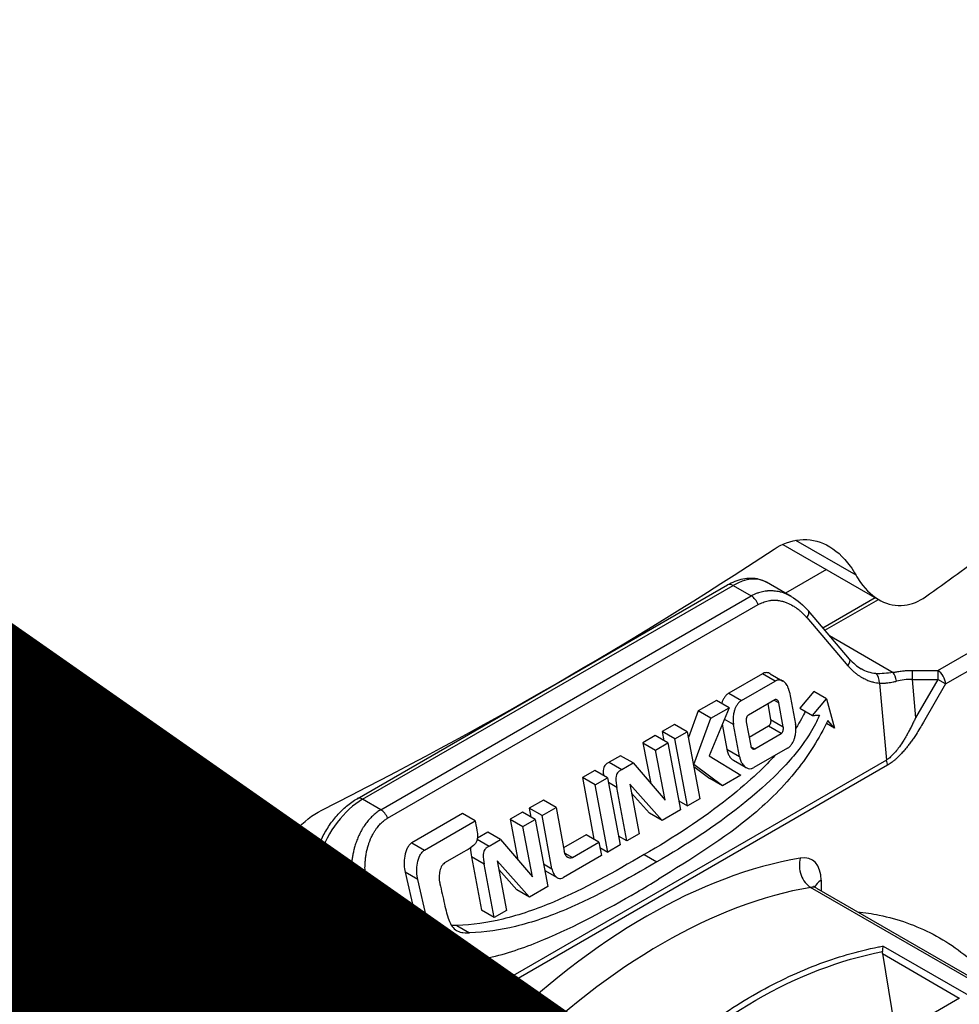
# Model space of a CAD drawing. Header units: millimetres. Extents: x 0 to 7374, y 0 to 4200.
# Tile 601 of 656: x 4861 to 4882, y 1879 to 1901. Entities that reach past the tile are written whole.
import ezdxf

# ---------------------------------------------------------------- set-up
doc = ezdxf.new("R2010")
doc.units = ezdxf.units.MM
doc.header["$LTSCALE"] = 0.2
doc.layers.add('01_Object Line', color=4, linetype='Continuous')
doc.layers.add('07_Special Line2', color=76, linetype='Continuous')

# ---------------------------------------------------------------- blocks, each defined once
blk = doc.blocks.new('A$C90bc888d')
for p, q in [((374.804, 69.881), (376.157, 69.1)), ((374.514, 69.789), (376.679, 68.54)), ((375.499, 69.221), (374.577, 68.689)), ((364.931, 64.061), (373.27, 68.876)), ((365.056, 64.049), (373.395, 68.864)), ((373.395, 68.864), (373.806, 68.626)), ((374.706, 68.614), (374.145, 68.938)), ((365.467, 63.812), (373.806, 68.626)), ((374.308, 68.533), (374.307, 68.533)), ((374.566, 68.682), (374.563, 68.681)), ((375.416, 67.91), (376.593, 68.589)), ((375.464, 67.853), (376.666, 68.547)), ((378.002, 66.951), (380.822, 68.579)), ((365.62, 63.621), (373.959, 68.436)), ((375.055, 68.139), (375.982, 67.056)), ((376.019, 67.205), (375.092, 68.288)), ((378.179, 66.645), (380.999, 68.273)), ((375.566, 67.734), (377.002, 66.905)), ((374.056, 66.875), (373.297, 66.437)), ((374.341, 66.71), (374.056, 66.875)), ((374.232, 66.876), (374.517, 66.711)), ((376.113, 66.922), (376.113, 66.922)), ((377.427, 66.951), (378.002, 66.951)), ((377.427, 66.747), (377.504, 65.884)), ((377.427, 66.747), (378.002, 66.747)), ((378.002, 66.747), (377.504, 65.884)), ((378.002, 66.951), (378.002, 66.747)), ((378.179, 66.645), (378.002, 66.747)), ((373.583, 66.272), (374.341, 66.71)), ((376.694, 66.664), (376.849, 64.931)), ((378.179, 66.645), (377.681, 65.782)), ((373.297, 66.437), (373.583, 66.272)), ((374.667, 66.458), (374.801, 65.741)), ((375.21, 66.475), (374.901, 66.096)), ((375.187, 65.931), (375.495, 66.31)), ((375.495, 66.31), (375.21, 66.475)), ((375.495, 66.31), (375.68, 65.648)), ((373.02, 66.276), (372.609, 66.04)), ((373.305, 66.111), (372.857, 65.027)), ((372.895, 65.875), (373.305, 66.111)), ((373.305, 66.111), (373.02, 66.276)), ((374.335, 66.287), (373.741, 65.944)), ((374.175, 66.194), (374.241, 65.841)), ((374.32, 66.278), (374.425, 66.218)), ((374.526, 65.676), (374.425, 66.218)), ((374.901, 66.096), (375.187, 65.931)), ((372.609, 66.04), (372.389, 65.438)), ((372.512, 64.831), (372.895, 65.875)), ((372.895, 65.875), (372.609, 66.04)), ((372.079, 65.733), (371.801, 65.573)), ((372.364, 65.568), (372.079, 65.733)), ((373.15, 65.736), (373.255, 65.178)), ((373.406, 65.73), (373.198, 65.85)), ((373.54, 65.013), (373.406, 65.73)), ((373.692, 65.795), (373.793, 65.253)), ((374.192, 65.692), (373.758, 65.442)), ((374.478, 65.527), (374.192, 65.692)), ((374.241, 65.841), (374.526, 65.676)), ((375.68, 65.648), (375.496, 65.755)), ((375.68, 65.648), (375.528, 65.82)), ((371.643, 65.481), (371.367, 65.322)), ((371.928, 65.316), (371.643, 65.481)), ((372.087, 65.408), (371.801, 65.573)), ((371.801, 65.573), (371.84, 65.367)), ((372.087, 65.408), (372.364, 65.568)), ((372.364, 65.568), (372.647, 64.057)), ((373.883, 65.184), (374.478, 65.527)), ((371.367, 65.322), (371.653, 65.157)), ((371.367, 65.322), (371.541, 64.405)), ((371.653, 65.157), (371.928, 65.316)), ((371.928, 65.316), (372.213, 63.807)), ((372.37, 63.897), (372.087, 65.408)), ((373.799, 65.232), (373.883, 65.184)), ((374.624, 65.199), (373.866, 64.761)), ((370.86, 65.029), (370.609, 64.885)), ((371.146, 64.865), (370.86, 65.029)), ((371.867, 64.025), (371.653, 65.157)), ((372.857, 65.027), (373.569, 64.59)), ((373.255, 65.178), (373.54, 65.013)), ((376.849, 64.931), (366.011, 58.673)), ((376.872, 64.815), (366.034, 58.558)), ((370.609, 64.885), (370.895, 64.72)), ((370.895, 64.72), (371.146, 64.865)), ((371.146, 64.865), (371.867, 64.025)), ((372.512, 64.831), (372.501, 64.837)), ((372.511, 64.786), (372.873, 64.518)), ((373.159, 64.353), (372.512, 64.831)), ((373.404, 64.925), (373.69, 64.76)), ((370.282, 64.696), (370.005, 64.536)), ((370.291, 64.371), (370.005, 64.536)), ((370.005, 64.536), (370.265, 63.146)), ((370.568, 64.531), (370.282, 64.696)), ((370.291, 64.371), (370.568, 64.531)), ((370.568, 64.531), (370.851, 63.02)), ((373.569, 64.59), (373.159, 64.353)), ((370.574, 62.86), (370.291, 64.371)), ((370.778, 64.312), (370.588, 64.422)), ((371.006, 63.109), (370.778, 64.312)), ((371.07, 64.385), (371.281, 63.268)), ((371.798, 63.567), (371.07, 64.385)), ((373.159, 64.353), (372.873, 64.518)), ((371.107, 64.187), (371.513, 63.732)), ((365.467, 63.812), (365.056, 64.049)), ((369.126, 64.028), (368.809, 63.845)), ((369.095, 63.68), (369.411, 63.863)), ((369.411, 63.863), (369.126, 64.028)), ((369.411, 63.863), (369.596, 62.877)), ((372.175, 64.01), (372.37, 63.897)), ((372.647, 64.057), (372.37, 63.897)), ((367.303, 63.724), (366.167, 63.068)), ((367.588, 63.559), (367.303, 63.724)), ((368.656, 63.757), (368.381, 63.598)), ((368.941, 63.592), (368.656, 63.757)), ((369.095, 63.68), (368.809, 63.845)), ((368.809, 63.845), (368.846, 63.647)), ((369.318, 62.485), (369.095, 63.68)), ((371.798, 63.567), (371.513, 63.732)), ((372.213, 63.807), (371.798, 63.567)), ((366.452, 62.903), (367.588, 63.559)), ((368.381, 63.598), (368.666, 63.433)), ((368.381, 63.598), (368.554, 62.681)), ((368.666, 63.433), (368.941, 63.592)), ((368.88, 62.301), (368.666, 63.433)), ((368.941, 63.592), (369.226, 62.082)), ((367.873, 63.305), (367.64, 63.17)), ((368.159, 63.14), (367.873, 63.305)), ((370.091, 63.246), (369.582, 62.952)), ((370.377, 63.081), (370.091, 63.246)), ((371.006, 63.109), (370.813, 63.22)), ((371.281, 63.268), (371.006, 63.109)), ((364.923, 63.115), (364.922, 63.114)), ((366.167, 63.068), (366.452, 62.903)), ((367.637, 63.151), (367.908, 62.995)), ((367.908, 62.995), (368.159, 63.14)), ((368.159, 63.14), (368.88, 62.301)), ((369.778, 62.736), (370.377, 63.081)), ((370.377, 63.081), (370.433, 62.779)), ((370.851, 63.02), (370.574, 62.86)), ((363.603, 61.606), (364.018, 62.871)), ((363.681, 61.522), (364.095, 62.787)), ((364.095, 62.787), (364.8, 62.38)), ((367.337, 62.863), (366.903, 62.613)), ((367.792, 62.588), (367.506, 62.753)), ((367.506, 62.753), (367.733, 61.55)), ((370.433, 62.779), (369.577, 62.285)), ((369.608, 62.834), (369.778, 62.736)), ((370.399, 62.96), (370.574, 62.86)), ((371.395, 62.801), (371.68, 62.636)), ((368.019, 61.385), (367.792, 62.588)), ((368.083, 62.661), (368.294, 61.544)), ((368.811, 61.842), (368.083, 62.661)), ((369.13, 62.594), (369.318, 62.485)), ((363.905, 62.527), (362.913, 61.954)), ((364.8, 62.38), (364.899, 60.818)), ((365.212, 60.838), (365.114, 62.4)), ((366.301, 62.241), (366.015, 62.406)), ((366.015, 62.406), (366.214, 61.52)), ((368.12, 62.463), (368.526, 62.007)), ((369.158, 62.445), (369.436, 62.285)), ((366.5, 61.355), (366.301, 62.241)), ((375.378, 62.224), (375.378, 61.985)), ((368.811, 61.842), (368.526, 62.007)), ((369.226, 62.082), (368.811, 61.842)), ((385.183, 56.267), (375.142, 62.064)), ((375.274, 62.044), (385.315, 56.247)), ((363.681, 61.522), (364.899, 60.818)), ((366.5, 61.355), (366.214, 61.52)), ((366.214, 61.52), (366.355, 60.89)), ((368.019, 61.385), (367.733, 61.55)), ((368.294, 61.544), (368.019, 61.385)), ((366.641, 60.725), (366.5, 61.355)), ((367.179, 61.204), (367.465, 61.039)), ((366.355, 60.89), (366.641, 60.725)), ((362.706, 60.487), (363.04, 60.68)), ((362.743, 60.594), (362.915, 60.693)), ((364.63, 59.762), (363.04, 60.68)), ((366.562, 60.545), (366.848, 60.38)), ((376.024, 60.567), (376.024, 60.567)), ((376.756, 60.571), (377.034, 58.901)), ((376.756, 60.571), (378.487, 59.571)), ((376.775, 60.743), (384.696, 56.17)), ((366.011, 58.673), (365.01, 59.918)), ((364.551, 59.185), (364.551, 59.517)), ((373.001, 56.404), (378.491, 59.573)), ((373.517, 59.436), (373.517, 59.436))]:
    blk.add_line(p, q)
for centre, major_axis, ratio, start_param, end_param in [((292.752, 80.598), (-121.628, 0), 0.57735, 6.028188, 8.59307), ((292.752, 76.483), (-122.5, 0), 0.57735, 0, 3.141593), ((292.752, 70.845), (122.5, 0), 0.57735, 3.141593, 6.283185), ((292.752, 110.894), (108.392, 0), 0.57735, 5.431301, 5.564273), ((292.752, 108.445), (109.462, 0), 0.57735, 5.601204, 5.621893), ((373.395, 67.639), (0.75, 1.299), 0.57735, 0, 0.785398), ((373.395, 68.659), (-0.125, 0.217), 0.57735, 5.497787, 6.283185), ((373.806, 68.422), (0.125, -0.217), 0.577351, 1.309111, 2.356259), ((374.902, 68.125), (0.19, 0.163), 0.412143, 5.236867, 6.283209), ((374.902, 68.125), (0.19, 0.163), 0.412143, 0.000024, 0.000822), ((375.829, 67.043), (0.19, 0.163), 0.412142, 5.236756, 6.283152), ((376.541, 66.651), (-0.01, -0.25), 0.61156, 1.650672, 2.742798), ((377.002, 66.701), (0.054, -0.244), 0.292702, 1.532805, 2.493355), ((377.376, 66.253), (0.83, 0.024), 0.594917, 1.492379, 1.92458), ((377.427, 66.747), (0, -0.25), 0.000087, 3.75686, 4.712275), ((378.002, 66.747), (0.125, -0.217), 0.57735, 0.785398, 2.356194), ((376.544, 67.783), (-0.615, -1.065), 0.57735, 0.659641, 0.659943), ((376.544, 67.783), (0.625, 1.083), 0.57735, 3.826701, 3.826886), ((376.696, 64.917), (-0.125, 0.217), 0.577257, 3.926786, 4.450442), ((365.056, 62.824), (0.75, 1.299), 0.57735, 0.785398, 1.919862), ((365.056, 63.845), (-0.125, 0.217), 0.57735, 5.497787, 6.283185), ((365.467, 63.608), (-0.125, 0.217), 0.577349, 4.450702, 5.497847), ((364.255, 62.793), (-0.238, 0.078), 0.279258, 0, 0.925705), ((374.671, 61.816), (0.5, 0.866), 0.57735, 5.497787, 6.727446), ((371.453, 49.494), (7.3, 12.644), 0.57735, 0.444261, 1.126535), ((375.261, 62.517), (0.083, -0.493), 0.737238, 4.166242, 5.737039), ((364.961, 62.386), (0.25, 0.016), 0.020244, 0.908964, 2.266805), ((363.45, 82.002), (1.957, -21.912), 0.788675, 0.350888, 0.382454), ((375.731, 62.02), (-0.5, 0), 0.57735, 5.497787, 6.102954), ((371.807, 49.289), (7.05, 12.211), 0.57735, 0.444261, 1.126535), ((375.024, 61.611), (0.25, 0.433), 0.57735, 0, 0.444261), ((363.04, 61.497), (0.5, 0.866), 0.57735, 3.926991, 5.061455), ((363.841, 61.528), (-0.238, 0.078), 0.279258, 0, 0.925705), ((365.059, 60.825), (0.249, 0.016), 0.020242, 0.908859, 2.266795), ((363.04, 60.476), (-0.125, 0.217), 0.57735, 5.497787, 6.283185), ((376.827, 60.611), (0.0293, 0.0971), 0.680497, 1.710788, 2.198035), ((376.755, 60.653), (0.018, 0.105), 0.082913, 4.382777, 5.756837), ((364.857, 59.905), (0.212, -0.133), 0.42629, 1.05879, 2.151033), ((364.63, 59.558), (-0.208, 0.138), 0.762225, 4.221046, 5.181613), ((364.551, 59.313), (0.25, 0), 0.816507, 0.615605, 1.571012), ((365.514, 59.404), (0.759, -0.054), 0.641079, 2.766891, 3.199107)]:
    blk.add_ellipse(centre, major_axis=major_axis, ratio=ratio, start_param=start_param, end_param=end_param)
for points, knots in [([(374.319, 69.681), (374.497, 69.798), (374.696, 69.875), (375.107, 69.914), (375.317, 69.869), (375.692, 69.677), (375.879, 69.512), (376.077, 69.235), (376.118, 69.169), (376.157, 69.1)], [-0.3475, -0.3475, -0.3475, -0.3475, -0.2673239, -0.2673239, -0.1817467, -0.1817467, -0.0908734, -0.0908734, -0.0646507, -0.0646507, -0.0646507, -0.0646507]), ([(373.27, 68.876), (373.327, 68.908), (373.384, 68.936), (373.5, 68.982), (373.559, 69), (373.679, 69.024), (373.739, 69.031), (373.86, 69.029), (373.92, 69.022), (374.037, 68.991), (374.093, 68.968), (374.145, 68.938)], [1.5707963, 1.5707963, 1.5707963, 1.5707963, 1.727876, 1.727876, 1.8849556, 1.8849556, 2.0420352, 2.0420352, 2.1991149, 2.1991149, 2.3561945, 2.3561945, 2.3561945, 2.3561945]), ([(376.157, 69.1), (376.19, 69.041), (376.225, 68.985), (376.395, 68.745), (376.556, 68.602), (376.883, 68.433), (377.068, 68.394), (377.418, 68.436), (377.584, 68.506), (377.73, 68.609)], [0.6759502, 0.6759502, 0.6759502, 0.6759502, 0.6983124, 0.6983124, 0.7769896, 0.7769896, 0.8531913, 0.8531913, 0.9219806, 0.9219806, 0.9219806, 0.9219806]), ([(374.703, 68.614), (374.69, 68.621), (374.676, 68.629), (374.642, 68.647), (374.621, 68.657), (374.576, 68.676), (374.553, 68.685), (374.51, 68.7), (374.491, 68.705), (374.471, 68.711), (374.464, 68.713), (374.456, 68.715), (374.426, 68.722), (374.404, 68.727), (374.362, 68.734), (374.342, 68.736), (374.304, 68.74), (374.286, 68.741), (374.253, 68.742), (374.237, 68.742), (374.21, 68.741), (374.197, 68.74), (374.176, 68.739), (374.167, 68.738), (374.153, 68.737), (374.147, 68.736), (374.143, 68.736), (374.127, 68.734), (374.109, 68.731), (374.071, 68.725), (374.051, 68.721), (374.009, 68.711), (373.989, 68.705), (373.946, 68.691), (373.925, 68.683), (373.881, 68.665), (373.858, 68.654), (373.826, 68.637), (373.816, 68.632), (373.806, 68.626)], [0.3212654, 0.3212654, 0.3212654, 0.3212654, 0.3597443, 0.3597443, 0.4120331, 0.4120331, 0.4623172, 0.4623172, 0.5, 0.5, 0.5, 0.5107856, 0.5107856, 0.54325, 0.54325, 0.5769613, 0.5769613, 0.6117875, 0.6117875, 0.6476993, 0.6476993, 0.6838129, 0.6838129, 0.7198528, 0.7198528, 0.75, 0.75, 0.75, 0.7995699, 0.7995699, 0.8496774, 0.8496774, 0.8951975, 0.8951975, 0.9394602, 0.9394602, 0.9820184, 0.9820184, 0.9999894, 0.9999894, 0.9999894, 0.9999894]), ([(373.959, 68.436), (373.968, 68.44), (373.978, 68.444), (373.988, 68.448), (374.006, 68.456), (374.025, 68.464), (374.046, 68.472), (374.062, 68.479), (374.08, 68.485), (374.097, 68.491), (374.117, 68.498), (374.137, 68.504), (374.156, 68.51), (374.176, 68.515), (374.196, 68.52), (374.217, 68.524), (374.225, 68.525), (374.233, 68.527), (374.238, 68.527), (374.247, 68.529), (374.255, 68.53), (374.264, 68.531), (374.274, 68.532), (374.285, 68.532), (374.297, 68.533), (374.309, 68.533), (374.323, 68.533), (374.338, 68.533), (374.353, 68.532), (374.369, 68.531), (374.387, 68.529), (374.394, 68.529), (374.401, 68.528), (374.406, 68.527), (374.442, 68.522), (374.475, 68.515), (374.509, 68.506), (374.517, 68.504), (374.525, 68.501), (374.534, 68.499), (374.558, 68.491), (374.582, 68.483), (374.606, 68.473), (374.653, 68.454), (374.698, 68.432), (374.743, 68.406), (374.766, 68.392), (374.79, 68.377), (374.81, 68.364), (374.821, 68.356), (374.831, 68.349), (374.841, 68.341), (374.852, 68.333), (374.865, 68.323), (374.879, 68.312), (374.892, 68.301), (374.907, 68.288), (374.924, 68.273), (374.929, 68.269), (374.934, 68.264), (374.939, 68.259), (374.954, 68.244), (374.968, 68.231), (374.981, 68.218), (374.994, 68.205), (375.005, 68.193), (375.016, 68.182), (375.026, 68.171), (375.035, 68.161), (375.043, 68.152), (375.047, 68.147), (375.051, 68.143), (375.055, 68.139)], [0, 0, 0, 0, 0.029267, 0.029267, 0.029267, 0.08246, 0.08246, 0.08246, 0.125, 0.125, 0.125, 0.175993, 0.175993, 0.175993, 0.22942, 0.22942, 0.22942, 0.25, 0.25, 0.25, 0.283049, 0.283049, 0.283049, 0.316023, 0.316023, 0.316023, 0.348703, 0.348703, 0.348703, 0.380527, 0.380527, 0.380527, 0.392857, 0.392857, 0.392857, 0.478232, 0.478232, 0.478232, 0.5, 0.5, 0.5, 0.562869, 0.562869, 0.562869, 0.684796, 0.684796, 0.684796, 0.75, 0.75, 0.75, 0.787056, 0.787056, 0.787056, 0.82517, 0.82517, 0.82517, 0.863283, 0.863283, 0.863283, 0.875, 0.875, 0.875, 0.909164, 0.909164, 0.909164, 0.944039, 0.944039, 0.944039, 0.979585, 0.979585, 0.979585, 1, 1, 1, 1]), ([(375.982, 67.056), (375.989, 67.049), (375.996, 67.04), (376.005, 67.029), (376.014, 67.019), (376.025, 67.008), (376.036, 66.996), (376.047, 66.984), (376.06, 66.972), (376.074, 66.958), (376.087, 66.946), (376.101, 66.932), (376.117, 66.918), (376.133, 66.905), (376.149, 66.891), (376.167, 66.878), (376.173, 66.873), (376.179, 66.869), (376.184, 66.865), (376.205, 66.849), (376.224, 66.836), (376.241, 66.825), (376.26, 66.812), (376.278, 66.802), (376.294, 66.792), (376.311, 66.783), (376.326, 66.775), (376.339, 66.768), (376.353, 66.761), (376.365, 66.755), (376.376, 66.75), (376.379, 66.748), (376.382, 66.747), (376.386, 66.745), (376.416, 66.732), (376.447, 66.719), (376.477, 66.709), (376.506, 66.699), (376.534, 66.691), (376.557, 66.686), (376.602, 66.675), (376.643, 66.668), (376.684, 66.665), (376.687, 66.665), (376.691, 66.665), (376.694, 66.664)], [0.0000001, 0.0000001, 0.0000001, 0.0000001, 0.0498883, 0.0498883, 0.0498883, 0.0999162, 0.0999162, 0.0999162, 0.146822, 0.146822, 0.146822, 0.1923634, 0.1923634, 0.1923634, 0.2359766, 0.2359766, 0.2359766, 0.25, 0.25, 0.25, 0.3058897, 0.3058897, 0.3058897, 0.3647772, 0.3647772, 0.3647772, 0.424418, 0.424418, 0.424418, 0.4838904, 0.4838904, 0.4838904, 0.5, 0.5, 0.5, 0.6291562, 0.6291562, 0.6291562, 0.75, 0.75, 0.75, 0.9818984, 0.9818984, 0.9818984, 0.9999999, 0.9999999, 0.9999999, 0.9999999]), ([(374.232, 66.876), (374.231, 66.876), (374.231, 66.876), (374.231, 66.877), (374.222, 66.881), (374.214, 66.885), (374.207, 66.888), (374.2, 66.891), (374.194, 66.893), (374.188, 66.894), (374.179, 66.897), (374.171, 66.898), (374.162, 66.899), (374.15, 66.9), (374.139, 66.9), (374.127, 66.899), (374.108, 66.897), (374.089, 66.891), (374.071, 66.882), (374.066, 66.88), (374.061, 66.877), (374.056, 66.875)], [-0.02239743, -0.02239743, -0.02239743, -0.02239743, -0.02228925, -0.02228925, -0.02228925, -0.01962356, -0.01962356, -0.01962356, -0.01735969, -0.01735969, -0.01735969, -0.01397056, -0.01397056, -0.01397056, -0.00954288, -0.00954288, -0.00954288, -0.00208486, -0.00208486, -0.00208486, 0, 0, 0, 0]), ([(377.002, 66.905), (377.008, 66.907), (377.016, 66.908), (377.035, 66.912), (377.046, 66.915), (377.072, 66.92), (377.086, 66.922), (377.118, 66.928), (377.136, 66.93), (377.172, 66.935), (377.191, 66.938), (377.211, 66.94), (377.24, 66.943), (377.267, 66.945), (377.321, 66.949), (377.347, 66.95), (377.391, 66.951), (377.41, 66.951), (377.427, 66.951)], [-0.9999997, -0.9999997, -0.9999997, -0.9999997, -0.8955322, -0.8955322, -0.7918104, -0.7918104, -0.6893215, -0.6893215, -0.590331, -0.590331, -0.5, -0.5, -0.5, -0.3273347, -0.3273347, -0.1441245, -0.1441245, 0, 0, 0, 0]), ([(374.667, 66.458), (374.662, 66.482), (374.656, 66.505), (374.649, 66.528), (374.648, 66.531), (374.647, 66.535), (374.646, 66.538), (374.641, 66.551), (374.636, 66.563), (374.632, 66.573), (374.627, 66.583), (374.623, 66.592), (374.618, 66.6), (374.616, 66.605), (374.614, 66.608), (374.612, 66.612), (374.602, 66.628), (374.591, 66.644), (374.58, 66.657), (374.57, 66.669), (374.56, 66.679), (374.55, 66.688), (374.547, 66.691), (374.544, 66.693), (374.541, 66.695), (374.532, 66.702), (374.524, 66.707), (374.516, 66.712), (374.508, 66.716), (374.5, 66.72), (374.493, 66.723), (374.486, 66.726), (374.48, 66.728), (374.474, 66.729), (374.465, 66.732), (374.456, 66.733), (374.448, 66.734), (374.436, 66.735), (374.425, 66.735), (374.413, 66.734), (374.394, 66.732), (374.375, 66.726), (374.356, 66.717), (374.351, 66.715), (374.346, 66.712), (374.341, 66.71)], [-0.04234261, -0.04234261, -0.04234261, -0.04234261, -0.03858126, -0.03858126, -0.03858126, -0.03799601, -0.03799601, -0.03799601, -0.03586692, -0.03586692, -0.03586692, -0.03394505, -0.03394505, -0.03394505, -0.03300494, -0.03300494, -0.03300494, -0.02900283, -0.02900283, -0.02900283, -0.02575442, -0.02575442, -0.02575442, -0.02482609, -0.02482609, -0.02482609, -0.02228925, -0.02228925, -0.02228925, -0.01962356, -0.01962356, -0.01962356, -0.01735969, -0.01735969, -0.01735969, -0.01397056, -0.01397056, -0.01397056, -0.00954288, -0.00954288, -0.00954288, -0.00208486, -0.00208486, -0.00208486, 0, 0, 0, 0]), ([(376.694, 66.664), (376.696, 66.664), (376.699, 66.664), (376.707, 66.664), (376.713, 66.663), (376.728, 66.663), (376.737, 66.663), (376.755, 66.663), (376.763, 66.663), (376.773, 66.663), (376.786, 66.664), (376.799, 66.664), (376.822, 66.666), (376.832, 66.666), (376.849, 66.668), (376.857, 66.668), (376.869, 66.67), (376.873, 66.67), (376.878, 66.671), (376.879, 66.671), (376.88, 66.671), (376.919, 66.675), (376.958, 66.682), (377.024, 66.695), (377.049, 66.701), (377.075, 66.708)], [0.0000005, 0.0000005, 0.0000005, 0.0000005, 0.0661903, 0.0661903, 0.132795, 0.132795, 0.2001699, 0.2001699, 0.25, 0.25, 0.25, 0.3020698, 0.3020698, 0.3556292, 0.3556292, 0.4097345, 0.4097345, 0.4642902, 0.4642902, 0.5, 0.5, 0.5, 0.8030159, 0.8030159, 1, 1, 1, 1]), ([(373.297, 66.437), (373.279, 66.426), (373.261, 66.412), (373.245, 66.397), (373.229, 66.381), (373.214, 66.363), (373.201, 66.343), (373.188, 66.324), (373.177, 66.303), (373.166, 66.281), (373.157, 66.26), (373.149, 66.239), (373.142, 66.218), (373.141, 66.214), (373.14, 66.211), (373.139, 66.208)], [-0.06385685, -0.06385685, -0.06385685, -0.06385685, -0.05598475, -0.05598475, -0.05598475, -0.04802971, -0.04802971, -0.04802971, -0.0402242, -0.0402242, -0.0402242, -0.03309375, -0.03309375, -0.03309375, -0.03201247, -0.03201247, -0.03201247, -0.03201247]), ([(373.583, 66.272), (373.564, 66.261), (373.547, 66.247), (373.531, 66.232), (373.515, 66.216), (373.5, 66.198), (373.487, 66.178), (373.474, 66.159), (373.462, 66.138), (373.452, 66.116), (373.443, 66.095), (373.434, 66.074), (373.427, 66.053), (373.426, 66.049), (373.425, 66.045), (373.424, 66.042), (373.415, 66.012), (373.408, 65.982), (373.403, 65.951), (373.4, 65.93), (373.398, 65.909), (373.397, 65.888), (373.394, 65.851), (373.395, 65.813), (373.399, 65.775), (373.401, 65.76), (373.403, 65.745), (373.406, 65.73)], [-0.06385685, -0.06385685, -0.06385685, -0.06385685, -0.05598475, -0.05598475, -0.05598475, -0.04802971, -0.04802971, -0.04802971, -0.0402242, -0.0402242, -0.0402242, -0.03309375, -0.03309375, -0.03309375, -0.03190061, -0.03190061, -0.03190061, -0.02227465, -0.02227465, -0.02227465, -0.01591741, -0.01591741, -0.01591741, -0.00456715, -0.00456715, -0.00456715, -0.00000044, -0.00000044, -0.00000044, -0.00000044]), ([(374.425, 66.218), (374.424, 66.224), (374.422, 66.23), (374.42, 66.237), (374.417, 66.246), (374.413, 66.254), (374.408, 66.262), (374.405, 66.267), (374.401, 66.273), (374.397, 66.277), (374.395, 66.279), (374.393, 66.281), (374.39, 66.283), (374.387, 66.286), (374.382, 66.289), (374.375, 66.291), (374.369, 66.293), (374.362, 66.294), (374.356, 66.294), (374.349, 66.293), (374.342, 66.291), (374.335, 66.287)], [-0.02473303, -0.02473303, -0.02473303, -0.02473303, -0.02055098, -0.02055098, -0.02055098, -0.0143335, -0.0143335, -0.0143335, -0.00990996, -0.00990996, -0.00990996, -0.00774523, -0.00774523, -0.00774523, -0.00509922, -0.00509922, -0.00509922, -0.00266154, -0.00266154, -0.00266154, 0, 0, 0, 0]), ([(375.338, 65.942), (375.269, 65.771), (375.126, 65.472), (374.64, 64.881), (374.276, 64.461), (372.987, 63.438), (372.333, 63.013), (371.68, 62.636)], [-1.368678, -1.368678, -1.368678, -1.368678, -0.601235, -0.601235, -0.27695, -0.27695, 0, 0, 0, 0]), ([(373.741, 65.944), (373.736, 65.941), (373.731, 65.938), (373.727, 65.933), (373.723, 65.929), (373.719, 65.924), (373.715, 65.919), (373.711, 65.912), (373.707, 65.905), (373.704, 65.897), (373.701, 65.891), (373.699, 65.886), (373.698, 65.88), (373.694, 65.867), (373.691, 65.852), (373.69, 65.838), (373.689, 65.824), (373.689, 65.809), (373.692, 65.795)], [-0.01747663, -0.01747663, -0.01747663, -0.01747663, -0.01541475, -0.01541475, -0.01541475, -0.01325937, -0.01325937, -0.01325937, -0.01056183, -0.01056183, -0.01056183, -0.00871668, -0.00871668, -0.00871668, -0.00432599, -0.00432599, -0.00432599, -0.0000001, -0.0000001, -0.0000001, -0.0000001]), ([(375.187, 65.931), (375.215, 65.935), (375.244, 65.939), (375.3, 65.943), (375.322, 65.944), (375.338, 65.942)], [-0.01302095, -0.01302095, -0.01302095, -0.01302095, -0.00643559, -0.00643559, 0, 0, 0, 0]), ([(377.504, 65.884), (377.504, 65.884), (377.504, 65.884), (377.493, 65.86), (377.48, 65.833), (377.453, 65.777), (377.439, 65.748), (377.409, 65.688), (377.394, 65.657), (377.373, 65.618), (377.369, 65.61), (377.365, 65.602), (377.351, 65.576), (377.337, 65.55), (377.309, 65.499), (377.295, 65.474), (377.266, 65.425), (377.252, 65.401), (377.229, 65.363), (377.219, 65.348), (377.21, 65.334), (377.179, 65.286), (377.147, 65.24), (377.087, 65.16), (377.059, 65.125), (377.001, 65.06), (376.971, 65.03), (376.914, 64.978), (376.886, 64.956), (376.855, 64.935), (376.852, 64.933), (376.849, 64.931)], [0, 0, 0, 0, 0.0000016, 0.0000016, 0.0808396, 0.0808396, 0.1586359, 0.1586359, 0.2326962, 0.2326962, 0.25, 0.25, 0.25, 0.3066168, 0.3066168, 0.3710108, 0.3710108, 0.4436359, 0.4436359, 0.5, 0.5, 0.5, 0.6447276, 0.6447276, 0.762799, 0.762799, 0.8813995, 0.8813995, 0.9883137, 0.9883137, 1, 1, 1, 1]), ([(375.528, 65.82), (375.332, 65.413), (375.098, 65.046), (374.535, 64.335), (374.205, 64.008), (373.192, 63.153), (372.441, 62.692), (371.715, 62.249)], [-0.6222004, -0.6222004, -0.6222004, -0.6222004, -0.4750837, -0.4750837, -0.3111073, -0.3111073, 0, 0, 0, 0]), ([(374.241, 65.841), (374.243, 65.83), (374.244, 65.818), (374.243, 65.807), (374.243, 65.789), (374.24, 65.772), (374.235, 65.756), (374.232, 65.748), (374.229, 65.74), (374.226, 65.732), (374.223, 65.727), (374.22, 65.722), (374.217, 65.717), (374.214, 65.712), (374.21, 65.707), (374.205, 65.703), (374.201, 65.699), (374.197, 65.695), (374.192, 65.692)], [0.00000095, 0.00000095, 0.00000095, 0.00000095, 0.00346538, 0.00346538, 0.00346538, 0.0087273, 0.0087273, 0.0087273, 0.0114234, 0.0114234, 0.0114234, 0.01326414, 0.01326414, 0.01326414, 0.01541675, 0.01541675, 0.01541675, 0.01747607, 0.01747607, 0.01747607, 0.01747607]), ([(374.478, 65.527), (374.482, 65.53), (374.487, 65.534), (374.491, 65.538), (374.495, 65.542), (374.499, 65.547), (374.503, 65.552), (374.507, 65.559), (374.511, 65.567), (374.515, 65.574), (374.517, 65.58), (374.519, 65.585), (374.521, 65.591), (374.525, 65.604), (374.528, 65.619), (374.529, 65.633), (374.53, 65.648), (374.529, 65.662), (374.526, 65.676)], [-0.01747617, -0.01747617, -0.01747617, -0.01747617, -0.01541445, -0.01541445, -0.01541445, -0.01325923, -0.01325923, -0.01325923, -0.01056188, -0.01056188, -0.01056188, -0.00871687, -0.00871687, -0.00871687, -0.00432608, -0.00432608, -0.00432608, -0.00000095, -0.00000095, -0.00000095, -0.00000095]), ([(374.624, 65.199), (374.643, 65.21), (374.66, 65.223), (374.676, 65.239), (374.692, 65.255), (374.707, 65.273), (374.72, 65.293), (374.733, 65.312), (374.745, 65.333), (374.755, 65.355), (374.764, 65.375), (374.773, 65.397), (374.78, 65.418), (374.781, 65.422), (374.782, 65.425), (374.783, 65.429), (374.792, 65.458), (374.799, 65.489), (374.804, 65.52), (374.807, 65.541), (374.809, 65.562), (374.811, 65.583), (374.813, 65.62), (374.812, 65.658), (374.808, 65.696), (374.806, 65.711), (374.804, 65.726), (374.801, 65.741)], [-0.06385511, -0.06385511, -0.06385511, -0.06385511, -0.05598344, -0.05598344, -0.05598344, -0.04802885, -0.04802885, -0.04802885, -0.04022601, -0.04022601, -0.04022601, -0.03309374, -0.03309374, -0.03309374, -0.03190039, -0.03190039, -0.03190039, -0.02227049, -0.02227049, -0.02227049, -0.01591724, -0.01591724, -0.01591724, -0.00456801, -0.00456801, -0.00456801, -0.00000033, -0.00000033, -0.00000033, -0.00000033]), ([(377.681, 65.782), (377.654, 65.735), (377.627, 65.689), (377.601, 65.646), (377.572, 65.598), (377.543, 65.552), (377.515, 65.509), (377.495, 65.478), (377.475, 65.449), (377.456, 65.42), (377.436, 65.392), (377.417, 65.365), (377.399, 65.339), (377.379, 65.312), (377.359, 65.285), (377.34, 65.261), (377.332, 65.25), (377.324, 65.24), (377.314, 65.228), (377.292, 65.199), (377.267, 65.169), (377.243, 65.141), (377.217, 65.112), (377.192, 65.083), (377.166, 65.057), (377.145, 65.035), (377.124, 65.014), (377.102, 64.993), (377.099, 64.99), (377.095, 64.987), (377.091, 64.983), (377.075, 64.968), (377.06, 64.955), (377.046, 64.942), (377.03, 64.928), (377.014, 64.915), (377, 64.904), (376.983, 64.891), (376.968, 64.879), (376.954, 64.869), (376.936, 64.856), (376.921, 64.846), (376.907, 64.837), (376.894, 64.828), (376.882, 64.821), (376.872, 64.815)], [-0.9999999, -0.9999999, -0.9999999, -0.9999999, -0.8969935, -0.8969935, -0.8969935, -0.7838206, -0.7838206, -0.7838206, -0.702847, -0.702847, -0.702847, -0.6227814, -0.6227814, -0.6227814, -0.5367717, -0.5367717, -0.5367717, -0.5, -0.5, -0.5, -0.4142875, -0.4142875, -0.4142875, -0.3240654, -0.3240654, -0.3240654, -0.25, -0.25, -0.25, -0.2403773, -0.2403773, -0.2403773, -0.2020373, -0.2020373, -0.2020373, -0.1601289, -0.1601289, -0.1601289, -0.1119675, -0.1119675, -0.1119675, -0.0544214, -0.0544214, -0.0544214, -0.0000001, -0.0000001, -0.0000001, -0.0000001]), ([(373.793, 65.253), (373.796, 65.24), (373.8, 65.227), (373.811, 65.207), (373.816, 65.199), (373.827, 65.189), (373.833, 65.184), (373.848, 65.178), (373.856, 65.177), (373.87, 65.178), (373.877, 65.18), (373.883, 65.184)], [-0.02076591, -0.02076591, -0.02076591, -0.02076591, -0.01373833, -0.01373833, -0.00873695, -0.00873695, -0.00538488, -0.00538488, -0.00269422, -0.00269422, 0, 0, 0, 0]), ([(374.336, 65.033), (374.139, 64.815), (373.807, 64.48), (372.701, 63.603), (372.047, 63.178), (371.395, 62.801)], [-0.5156747, -0.5156747, -0.5156747, -0.5156747, -0.2769503, -0.2769503, 0, 0, 0, 0]), ([(373.255, 65.178), (373.26, 65.15), (373.267, 65.121), (373.289, 65.06), (373.303, 65.035), (373.33, 64.99), (373.351, 64.965), (373.385, 64.937), (373.395, 64.93), (373.404, 64.925)], [-0.03396188, -0.03396188, -0.03396188, -0.03396188, -0.03165124, -0.03165124, -0.02865907, -0.02865907, -0.02352668, -0.02352668, -0.02136335, -0.02136335, -0.02136335, -0.02136335]), ([(373.54, 65.013), (373.546, 64.985), (373.553, 64.956), (373.575, 64.895), (373.588, 64.87), (373.616, 64.825), (373.637, 64.8), (373.691, 64.755), (373.719, 64.745), (373.759, 64.735), (373.781, 64.734), (373.825, 64.742), (373.846, 64.75), (373.866, 64.761)], [-0.03396207, -0.03396207, -0.03396207, -0.03396207, -0.03165134, -0.03165134, -0.02865904, -0.02865904, -0.02352661, -0.02352661, -0.01693406, -0.01693406, -0.0083587, -0.0083587, 0, 0, 0, 0]), ([(370.609, 64.885), (370.592, 64.875), (370.574, 64.865), (370.542, 64.843), (370.524, 64.829), (370.498, 64.794), (370.49, 64.779), (370.478, 64.747), (370.474, 64.725), (370.472, 64.659), (370.475, 64.62), (370.479, 64.583)], [-0.06850441, -0.06850441, -0.06850441, -0.06850441, -0.05160745, -0.05160745, -0.03644505, -0.03644505, -0.0267152, -0.0267152, -0.01767837, -0.01767837, -0.00890831, -0.00890831, -0.00890831, -0.00890831]), ([(370.895, 64.72), (370.877, 64.71), (370.86, 64.7), (370.828, 64.678), (370.81, 64.664), (370.784, 64.629), (370.776, 64.614), (370.764, 64.582), (370.759, 64.56), (370.757, 64.461), (370.77, 64.371), (370.778, 64.312)], [-0.06850441, -0.06850441, -0.06850441, -0.06850441, -0.05160745, -0.05160745, -0.03644505, -0.03644505, -0.0267152, -0.0267152, -0.01767837, -0.01767837, 0, 0, 0, 0]), ([(364.018, 62.871), (364.05, 62.968), (364.089, 63.065), (364.181, 63.254), (364.234, 63.346), (364.35, 63.522), (364.413, 63.605), (364.549, 63.76), (364.621, 63.831), (364.772, 63.959), (364.85, 64.015), (364.931, 64.061)], [0.436332, 0.436332, 0.436332, 0.436332, 0.663225, 0.663225, 0.890118, 0.890118, 1.117011, 1.117011, 1.343904, 1.343904, 1.570796, 1.570796, 1.570796, 1.570796]), ([(362.872, 61.43), (362.872, 61.521), (362.875, 61.613), (362.908, 62.024), (362.987, 62.342), (363.212, 62.88), (363.367, 63.137), (363.73, 63.543), (363.933, 63.699), (364.135, 63.801)], [-0.6461116, -0.6461116, -0.6461116, -0.6461116, -0.6198889, -0.6198889, -0.5290156, -0.5290156, -0.4434384, -0.4434384, -0.3632623, -0.3632623, -0.3632623, -0.3632623]), ([(365.467, 63.812), (365.438, 63.795), (365.409, 63.776), (365.381, 63.755), (365.353, 63.735), (365.325, 63.712), (365.298, 63.687), (365.272, 63.664), (365.246, 63.639), (365.221, 63.611), (365.196, 63.584), (365.171, 63.556), (365.148, 63.525), (365.125, 63.495), (365.102, 63.464), (365.081, 63.431), (365.075, 63.421), (365.069, 63.412), (365.063, 63.403), (365.058, 63.395), (365.054, 63.387), (365.05, 63.381), (365.042, 63.368), (365.035, 63.355), (365.028, 63.342), (365.021, 63.33), (365.014, 63.317), (365.007, 63.304), (364.991, 63.273), (364.975, 63.24), (364.959, 63.203), (364.945, 63.171), (364.931, 63.136), (364.918, 63.1), (364.905, 63.065), (364.893, 63.029), (364.882, 62.99), (364.878, 62.977), (364.874, 62.963), (364.87, 62.949), (364.867, 62.936), (364.863, 62.922), (364.859, 62.907), (364.856, 62.891), (364.852, 62.875), (364.848, 62.858), (364.845, 62.842), (364.841, 62.826), (364.839, 62.811), (364.832, 62.779), (364.827, 62.749), (364.823, 62.72), (364.819, 62.69), (364.815, 62.662), (364.813, 62.635), (364.81, 62.608), (364.807, 62.582), (364.806, 62.559), (364.804, 62.534), (364.803, 62.511), (364.802, 62.49), (364.801, 62.469), (364.801, 62.45), (364.801, 62.433), (364.8, 62.412), (364.8, 62.394), (364.8, 62.38)], [0, 0, 0, 0, 0.079164, 0.079164, 0.079164, 0.155165, 0.155165, 0.155165, 0.227227, 0.227227, 0.227227, 0.297339, 0.297339, 0.297339, 0.364893, 0.364893, 0.364893, 0.383882, 0.383882, 0.383882, 0.4, 0.4, 0.4, 0.430095, 0.430095, 0.430095, 0.460189, 0.460189, 0.460189, 0.53217, 0.53217, 0.53217, 0.59669, 0.59669, 0.59669, 0.657472, 0.657472, 0.657472, 0.678736, 0.678736, 0.678736, 0.698321, 0.698321, 0.698321, 0.718806, 0.718806, 0.718806, 0.737611, 0.737611, 0.737611, 0.776439, 0.776439, 0.776439, 0.816561, 0.816561, 0.816561, 0.858003, 0.858003, 0.858003, 0.901249, 0.901249, 0.901249, 0.94535, 0.94535, 0.94535, 1, 1, 1, 1]), ([(365.114, 62.4), (365.113, 62.405), (365.113, 62.41), (365.112, 62.432), (365.111, 62.452), (365.11, 62.493), (365.11, 62.515), (365.111, 62.561), (365.112, 62.586), (365.115, 62.637), (365.117, 62.663), (365.123, 62.717), (365.126, 62.745), (365.13, 62.773), (365.135, 62.807), (365.141, 62.839), (365.154, 62.901), (365.162, 62.93), (365.177, 62.987), (365.185, 63.014), (365.202, 63.063), (365.21, 63.086), (365.22, 63.112), (365.222, 63.117), (365.224, 63.122), (365.228, 63.132), (365.232, 63.143), (365.241, 63.164), (365.245, 63.173), (365.257, 63.199), (365.264, 63.215), (365.281, 63.248), (365.29, 63.265), (365.311, 63.301), (365.322, 63.319), (365.346, 63.356), (365.358, 63.375), (365.378, 63.401), (365.383, 63.408), (365.389, 63.416), (365.41, 63.443), (365.432, 63.468), (365.478, 63.515), (365.501, 63.536), (365.548, 63.575), (365.572, 63.591), (365.603, 63.612), (365.612, 63.617), (365.62, 63.621)], [0, 0, 0, 0, 0.016044, 0.016044, 0.066846, 0.066846, 0.115364, 0.115364, 0.162456, 0.162456, 0.207233, 0.207233, 0.25, 0.25, 0.25, 0.304221, 0.304221, 0.362282, 0.362282, 0.42244, 0.42244, 0.484544, 0.484544, 0.5, 0.5, 0.5, 0.542514, 0.542514, 0.573393, 0.573393, 0.617545, 0.617545, 0.658397, 0.658397, 0.698015, 0.698015, 0.735807, 0.735807, 0.75, 0.75, 0.75, 0.823858, 0.823858, 0.89999, 0.89999, 0.973745, 0.973745, 1, 1, 1, 1]), ([(367.588, 63.559), (367.617, 63.423), (367.629, 63.359), (367.641, 63.267), (367.644, 63.223), (367.638, 63.148), (367.632, 63.125), (367.619, 63.089), (367.608, 63.07), (367.584, 63.037), (367.564, 63.015), (367.464, 62.935), (367.401, 62.9), (367.337, 62.863)], [0, 0, 0, 0, 0.0417312, 0.0417312, 0.0752295, 0.0752295, 0.1035656, 0.1035656, 0.1471799, 0.1471799, 0.1845585, 0.1845585, 0.2424641, 0.2424641, 0.2424641, 0.2424641]), ([(366.167, 63.068), (366.145, 63.055), (366.125, 63.038), (366.09, 62.996), (366.074, 62.972), (366.035, 62.895), (366.016, 62.833), (365.994, 62.709), (365.99, 62.648), (365.995, 62.501), (366.004, 62.455), (366.015, 62.406)], [-0.05023231, -0.05023231, -0.05023231, -0.05023231, -0.04430549, -0.04430549, -0.03824077, -0.03824077, -0.0262301, -0.0262301, -0.01536517, -0.01536517, -0.000001, -0.000001, -0.000001, -0.000001]), ([(367.908, 62.995), (367.89, 62.985), (367.873, 62.976), (367.841, 62.954), (367.823, 62.939), (367.797, 62.905), (367.789, 62.89), (367.777, 62.857), (367.772, 62.836), (367.77, 62.737), (367.783, 62.646), (367.792, 62.588)], [-0.06850441, -0.06850441, -0.06850441, -0.06850441, -0.05160745, -0.05160745, -0.03644505, -0.03644505, -0.0267152, -0.0267152, -0.01767837, -0.01767837, 0, 0, 0, 0]), ([(366.301, 62.241), (366.29, 62.291), (366.28, 62.338), (366.276, 62.487), (366.28, 62.549), (366.302, 62.67), (366.321, 62.731), (366.361, 62.809), (366.377, 62.833), (366.412, 62.873), (366.431, 62.89), (366.452, 62.903)], [0.000001, 0.000001, 0.000001, 0.000001, 0.01558416, 0.01558416, 0.02660521, 0.02660521, 0.03801533, 0.03801533, 0.04358248, 0.04358248, 0.04902508, 0.04902508, 0.04902508, 0.04902508]), ([(371.395, 62.801), (370.719, 62.411), (370.051, 62.029), (368.978, 61.575), (368.599, 61.444), (367.872, 61.268), (367.527, 61.216), (367.179, 61.204)], [-0.5667115, -0.5667115, -0.5667115, -0.5667115, -0.2833986, -0.2833986, -0.1324259, -0.1324259, -0.000001, -0.000001, -0.000001, -0.000001]), ([(369.778, 62.736), (369.772, 62.732), (369.765, 62.729), (369.757, 62.727), (369.754, 62.726), (369.751, 62.725), (369.749, 62.724), (369.739, 62.722), (369.73, 62.722), (369.72, 62.723), (369.708, 62.724), (369.695, 62.727), (369.684, 62.733), (369.681, 62.734), (369.679, 62.735), (369.676, 62.737), (369.674, 62.738), (369.671, 62.74), (369.668, 62.743), (369.664, 62.746), (369.659, 62.75), (369.654, 62.755), (369.65, 62.759), (369.646, 62.764), (369.642, 62.77), (369.633, 62.781), (369.625, 62.794), (369.619, 62.807), (369.617, 62.812), (369.614, 62.817), (369.612, 62.822), (369.608, 62.832), (369.604, 62.843), (369.601, 62.854), (369.599, 62.861), (369.598, 62.869), (369.596, 62.877)], [-0.04983195, -0.04983195, -0.04983195, -0.04983195, -0.04335958, -0.04335958, -0.04335958, -0.04077197, -0.04077197, -0.04077197, -0.03254297, -0.03254297, -0.03254297, -0.02203155, -0.02203155, -0.02203155, -0.01971276, -0.01971276, -0.01971276, -0.01733987, -0.01733987, -0.01733987, -0.01436218, -0.01436218, -0.01436218, -0.01200053, -0.01200053, -0.01200053, -0.00736268, -0.00736268, -0.00736268, -0.00575934, -0.00575934, -0.00575934, -0.00235131, -0.00235131, -0.00235131, -0.000001, -0.000001, -0.000001, -0.000001]), ([(366.903, 62.613), (366.888, 62.604), (366.874, 62.592), (366.849, 62.562), (366.838, 62.545), (366.81, 62.49), (366.796, 62.446), (366.781, 62.359), (366.779, 62.316), (366.782, 62.209), (366.793, 62.161), (366.796, 62.146)], [0, 0, 0, 0, 0.00652425, 0.00652425, 0.01322196, 0.01322196, 0.0265522, 0.0265522, 0.03835884, 0.03835884, 0.05615337, 0.05615337, 0.05615337, 0.05615337]), ([(371.68, 62.636), (371.005, 62.246), (370.337, 61.864), (369.264, 61.41), (368.885, 61.279), (368.158, 61.103), (367.813, 61.051), (367.465, 61.039)], [-0.5667115, -0.5667115, -0.5667115, -0.5667115, -0.2833986, -0.2833986, -0.1324259, -0.1324259, -0.000001, -0.000001, -0.000001, -0.000001]), ([(369.318, 62.485), (369.325, 62.447), (369.339, 62.409), (369.369, 62.351), (369.385, 62.328), (369.414, 62.298), (369.432, 62.284), (369.477, 62.267), (369.498, 62.264), (369.539, 62.268), (369.559, 62.274), (369.577, 62.285)], [-0.06013648, -0.06013648, -0.06013648, -0.06013648, -0.03965249, -0.03965249, -0.02521081, -0.02521081, -0.0155236, -0.0155236, -0.0077286, -0.0077286, 0, 0, 0, 0]), ([(375.274, 62.044), (375.261, 62.052), (375.249, 62.061), (375.232, 62.079), (375.227, 62.087), (375.223, 62.094), (375.222, 62.095), (375.222, 62.095)], [2.3561945, 2.3561945, 2.3561945, 2.3561945, 2.5132741, 2.5132741, 2.6703538, 2.6703538, 2.7611041, 2.7611041, 2.7611041, 2.7611041]), ([(366.946, 60.348), (367.293, 60.362), (367.632, 60.413), (368.368, 60.592), (368.76, 60.731), (369.832, 61.178), (370.558, 61.569), (371.228, 61.956)], [-0.5684512, -0.5684512, -0.5684512, -0.5684512, -0.436011, -0.436011, -0.2843235, -0.2843235, 0, 0, 0, 0]), ([(366.9, 61.686), (366.915, 61.621), (366.929, 61.555), (366.973, 61.394), (366.996, 61.335), (367.04, 61.231), (367.067, 61.188), (367.128, 61.118), (367.162, 61.096), (367.234, 61.06), (367.281, 61.05), (367.38, 61.037), (367.443, 61.039), (367.465, 61.039)], [0.000002, 0.000002, 0.000002, 0.000002, 0.0203073, 0.0203073, 0.0505252, 0.0505252, 0.1070908, 0.1070908, 0.183172, 0.183172, 0.3116352, 0.3116352, 0.5463981, 0.5463981, 0.5463981, 0.5463981]), ([(361.75, 59.383), (361.93, 59.468), (362.109, 59.597), (362.434, 59.945), (362.575, 60.172), (362.774, 60.644), (362.842, 60.92), (362.87, 61.274), (362.873, 61.353), (362.872, 61.43)], [0.9441405, 0.9441405, 0.9441405, 0.9441405, 1.0129298, 1.0129298, 1.0891315, 1.0891315, 1.1678086, 1.1678086, 1.1901708, 1.1901708, 1.1901708, 1.1901708]), ([(362.915, 60.693), (362.968, 60.723), (363.023, 60.762), (363.132, 60.854), (363.187, 60.908), (363.292, 61.028), (363.342, 61.093), (363.434, 61.232), (363.475, 61.305), (363.548, 61.455), (363.579, 61.531), (363.603, 61.606)], [1.570796, 1.570796, 1.570796, 1.570796, 1.797689, 1.797689, 2.024582, 2.024582, 2.251475, 2.251475, 2.478368, 2.478368, 2.70526, 2.70526, 2.70526, 2.70526]), ([(376.193, 61.514), (376.362, 61.497), (376.526, 61.472), (376.687, 61.439), (377.112, 61.353), (377.516, 61.208), (377.899, 61.007), (378.29, 60.802), (378.646, 60.54), (378.968, 60.222), (379.155, 60.035), (379.33, 59.832), (379.49, 59.61)], [0.0379984, 0.0379984, 0.0379984, 0.0379984, 0.0625, 0.0625, 0.0625, 0.125, 0.125, 0.125, 0.1875, 0.1875, 0.1875, 0.2238129, 0.2238129, 0.2238129, 0.2238129]), ([(365.01, 59.918), (365.012, 59.923), (365.016, 59.929), (365.021, 59.936), (365.025, 59.944), (365.031, 59.952), (365.037, 59.963), (365.04, 59.968), (365.044, 59.974), (365.047, 59.98), (365.058, 60), (365.068, 60.019), (365.077, 60.038), (365.081, 60.045), (365.084, 60.052), (365.088, 60.061), (365.103, 60.095), (365.117, 60.132), (365.129, 60.167), (365.132, 60.176), (365.134, 60.184), (365.137, 60.193), (365.14, 60.203), (365.144, 60.214), (365.148, 60.228), (365.152, 60.241), (365.156, 60.257), (365.161, 60.274), (365.165, 60.29), (365.17, 60.307), (365.172, 60.317), (365.176, 60.336), (365.179, 60.349), (365.182, 60.363), (365.185, 60.377), (365.188, 60.394), (365.191, 60.412), (365.195, 60.431), (365.198, 60.451), (365.201, 60.473), (365.204, 60.496), (365.207, 60.52), (365.209, 60.546), (365.211, 60.57), (365.213, 60.596), (365.215, 60.624), (365.216, 60.65), (365.217, 60.679), (365.217, 60.708), (365.217, 60.736), (365.216, 60.765), (365.215, 60.796), (365.214, 60.81), (365.213, 60.824), (365.212, 60.838)], [0, 0, 0, 0, 0.056027, 0.056027, 0.056027, 0.112989, 0.112989, 0.112989, 0.142857, 0.142857, 0.142857, 0.245674, 0.245674, 0.245674, 0.285714, 0.285714, 0.285714, 0.428571, 0.428571, 0.428571, 0.464741, 0.464741, 0.464741, 0.501301, 0.501301, 0.501301, 0.53837, 0.53837, 0.53837, 0.571429, 0.571429, 0.571429, 0.633292, 0.633292, 0.633292, 0.695345, 0.695345, 0.695345, 0.756715, 0.756715, 0.756715, 0.817536, 0.817536, 0.817536, 0.873267, 0.873267, 0.873267, 0.926721, 0.926721, 0.926721, 0.977119, 0.977119, 0.977119, 1, 1, 1, 1]), ([(366.355, 60.89), (366.371, 60.819), (366.395, 60.749), (366.452, 60.646), (366.48, 60.609), (366.529, 60.566), (366.545, 60.554), (366.562, 60.545)], [-0.02112435, -0.02112435, -0.02112435, -0.02112435, -0.01365258, -0.01365258, -0.00841077, -0.00841077, -0.00607257, -0.00607257, -0.00607257, -0.00607257]), ([(366.946, 60.348), (366.933, 60.351), (366.908, 60.352), (366.847, 60.378), (366.822, 60.394), (366.766, 60.444), (366.738, 60.481), (366.681, 60.584), (366.656, 60.654), (366.641, 60.725)], [0.00020497, 0.00020497, 0.00020497, 0.00020497, 0.00495596, 0.00495596, 0.00844855, 0.00844855, 0.01371629, 0.01371629, 0.02122775, 0.02122775, 0.02122775, 0.02122775]), ([(371.078, 57.454), (371.294, 57.675), (371.515, 57.887), (371.952, 58.281), (372.168, 58.464), (372.607, 58.812), (372.829, 58.977), (373.278, 59.287), (373.505, 59.432), (373.769, 59.588), (373.804, 59.609), (374.08, 59.768), (374.322, 59.896), (374.798, 60.123), (375.031, 60.223), (375.498, 60.403), (375.732, 60.482), (376.2, 60.618), (376.434, 60.676), (376.703, 60.73), (376.739, 60.736), (376.775, 60.743)], [0.0000001, 0.0000001, 0.0000001, 0.0000001, 0.1250001, 0.1250001, 0.2439214, 0.2439214, 0.3628394, 0.3628394, 0.4817571, 0.4817571, 0.5, 0.5, 0.625, 0.625, 0.7439221, 0.7439221, 0.8628385, 0.8628385, 0.9817512, 0.9817512, 0.9999999, 0.9999999, 0.9999999, 0.9999999]), ([(371.229, 57.427), (372.07, 58.277), (372.975, 58.986), (373.908, 59.524), (374.842, 60.064), (375.805, 60.433), (376.758, 60.618)], [-0.9993651, -0.9993651, -0.9993651, -0.9993651, -0.5, -0.5, -0.5, 0, 0, 0, 0]), ([(364.821, 59.633), (364.826, 59.64), (364.832, 59.647), (364.842, 59.662), (364.848, 59.669), (364.854, 59.678), (364.856, 59.68), (364.859, 59.684), (364.86, 59.686), (364.862, 59.689), (364.863, 59.69), (364.865, 59.694), (364.868, 59.698), (364.875, 59.709), (364.879, 59.715), (364.889, 59.73), (364.895, 59.739), (364.904, 59.752), (364.906, 59.755), (364.909, 59.759), (364.909, 59.759), (364.916, 59.769), (364.922, 59.778), (364.931, 59.793), (364.935, 59.8), (364.949, 59.82), (364.958, 59.834), (364.974, 59.859), (364.981, 59.871), (364.994, 59.891), (364.999, 59.901), (365.006, 59.912), (365.008, 59.915), (365.01, 59.918)], [0.0000007, 0.0000007, 0.0000007, 0.0000007, 0.1067776, 0.1067776, 0.2180706, 0.2180706, 0.25, 0.25, 0.2883185, 0.2883185, 0.3077335, 0.3077335, 0.3651108, 0.3651108, 0.4220562, 0.4220562, 0.477913, 0.477913, 0.4970688, 0.4970688, 0.5, 0.5, 0.5638254, 0.5638254, 0.6106792, 0.6106792, 0.7239731, 0.7239731, 0.8374616, 0.8374616, 0.9501573, 0.9501573, 0.9999755, 0.9999755, 0.9999755, 0.9999755]), ([(364.551, 59.517), (364.551, 59.53), (364.552, 59.544), (364.555, 59.573), (364.557, 59.587), (364.563, 59.616), (364.567, 59.629), (364.571, 59.642), (364.575, 59.654), (364.579, 59.666), (364.588, 59.687), (364.593, 59.697), (364.602, 59.715), (364.606, 59.723), (364.614, 59.737), (364.618, 59.743), (364.624, 59.753), (364.626, 59.757), (364.629, 59.761), (364.629, 59.762), (364.63, 59.762)], [-1, -1, -1, -1, -0.8148415, -0.8148415, -0.6405003, -0.6405003, -0.5, -0.5, -0.5, -0.4096576, -0.4096576, -0.3168156, -0.3168156, -0.2216691, -0.2216691, -0.1259627, -0.1259627, -0.030132, -0.030132, -0.0000021, -0.0000021, -0.0000021, -0.0000021])]:
    blk.add_open_spline(points, degree=3, knots=knots)
for points in [[(374.703, 68.614), (374.847, 68.532), (374.979, 68.42), (375.092, 68.288)], [(376.019, 67.205), (376.097, 67.114), (376.187, 67.038), (376.277, 66.986)], [(376.61, 66.878), (376.497, 66.886), (376.385, 66.924), (376.277, 66.986)], [(377.002, 66.905), (376.861, 66.882), (376.727, 66.871), (376.61, 66.878)], [(375.019, 66.028), (374.975, 65.93), (374.91, 65.802), (374.811, 65.648)], [(367.485, 62.954), (367.486, 62.89), (367.498, 62.807), (367.506, 62.753)], [(366.796, 62.146), (366.831, 61.993), (366.865, 61.839), (366.9, 61.686)], [(367.179, 61.204), (367.16, 61.204), (367.111, 61.202), (367.058, 61.207)], [(364.899, 60.818), (364.937, 60.544), (364.905, 60.263), (364.788, 60.053)], [(364.788, 60.053), (364.725, 59.942), (364.67, 59.843), (364.63, 59.762)]]:
    blk.add_open_spline(points, degree=3)
blk = doc.blocks.new('A$C90b512e3')
at = {"layer": '07_Special Line2', "const_width": 9.6}
blk.add_lwpolyline([(136.152, 55.298), (81.262, 93.733)], dxfattribs=at)

msp = doc.modelspace()

# ---------------------------------------------------------------- block references
at = {"xscale": 1.5, "yscale": 1.5, "zscale": 1.5}
msp.add_blockref('A$C90b512e3', (4677.821, 1780.643), dxfattribs=at)
at = {"layer": '01_Object Line'}
msp.add_blockref('A$C90bc888d', (4503.2, 1819.544), dxfattribs=at)

doc.saveas('drawing.dxf')
